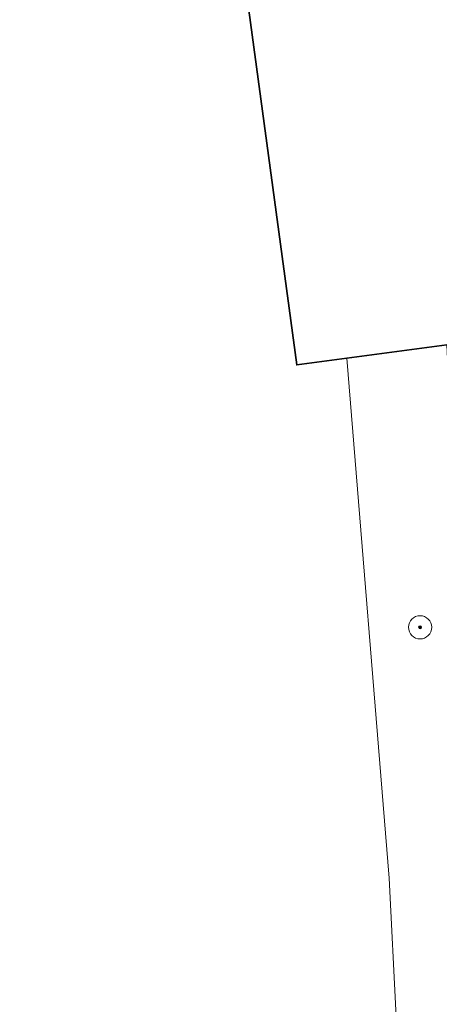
# Model space of a CAD drawing. Header units: metres. Extents: x 152610 to 160096, y 456114 to 462495.
# Tile 875 of 938: x 157962 to 157977, y 461864 to 461898. Entities that reach past the tile are written whole.
import ezdxf

# ---------------------------------------------------------------- set-up
doc = ezdxf.new("R2010")
doc.units = ezdxf.units.M
doc.header["$LTSCALE"] = 0.5
doc.layers.get('0').update_dxf_attribs({"linetype": 'CONTINUOUS'})
for name, color, linetype, lineweight in [('B-PV-GR-BOOM-S', 251, 'CONTINUOUS', 25), ('B-PV-OG-BEBOUWING-GV', 6, 'CONTINUOUS', 35), ('B-PV-OG-TERREIN_OEVER-GV', 251, 'CONTINUOUS', 18), ('B-PV-OG-WATER_MEER-GV', 251, 'CONTINUOUS', 18)]:
    doc.layers.add(name, color=color, linetype=linetype, lineweight=lineweight)
doc.styles.add('NLCS-ISO', font='NLCS-ISO.ttf')

# ---------------------------------------------------------------- blocks, each defined once
blk = doc.blocks.new('SGR-BOOM_GBKN-SO')
at = {"linetype": 'ByBlock', "lineweight": 18}
h = blk.add_hatch(color=0, dxfattribs=at)
h.dxf.hatch_style = 1
edge = h.paths.add_edge_path()
edge.add_arc((0, 0), 0.25, 0, 360)
at = {"color": 0, "linetype": 'ByBlock', "lineweight": 18}
for radius in [2, 0.25]:
    blk.add_circle((0, 0), radius, dxfattribs=at)
at = {"color": 0, "linetype": 'ByBlock', "lineweight": 18, "style": 'NLCS-ISO'}
blk.add_attdef('SOORT', (2.5, 0), '', height=1.5, dxfattribs=at)

msp = doc.modelspace()

# ---------------------------------------------------------------- linework, layer by layer
at = {"layer": 'B-PV-OG-BEBOUWING-GV', "flags": 128}
msp.add_lwpolyline([(157981.549, 461899.057), (157978.688, 461920.164), (157972.51, 461919.413), (157971.834, 461919.322), (157971.337, 461919.255), (157967.556, 461918.744), (157972.022, 461885.698), (157973.743, 461885.93), (157974.097, 461885.978), (157977.193, 461886.396), (157978.452, 461886.064), (157981.418, 461885.281), (157993.037, 461883.824), (157993.104, 461883.451), (157993.756, 461883.55), (157991.932, 461896.948), (157992.398, 461897.008), (157991.712, 461902.072), (157988.789, 461901.705), (157988.622, 461903.043), (157985.422, 461902.643), (157986.036, 461898.165), (157980.567, 461897.411), (157980.362, 461898.894)], close=True, dxfattribs=at)
at = {"layer": 'B-PV-OG-TERREIN_OEVER-GV', "flags": 128}
msp.add_lwpolyline([(157978.249, 461864.505), (157977.193, 461886.396), (157974.097, 461885.978), (157973.743, 461885.93), (157975.206, 461868.008), (157975.443, 461863.23), (157975.689, 461863.228), (157978.342, 461863.207)], close=True, dxfattribs=at)
at = {"layer": 'B-PV-OG-WATER_MEER-GV', "flags": 128}
msp.add_lwpolyline([(157975.443, 461863.23), (157975.206, 461868.008), (157973.743, 461885.93), (157972.022, 461885.698), (157967.556, 461918.744), (157966.93, 461919.188), (157966.4, 461919.22), (157965.092, 461919.166), (157961.905, 461918.388)], dxfattribs=at)

# ---------------------------------------------------------------- block references
at = {"layer": 'B-PV-GR-BOOM-S', "xscale": 0.2, "yscale": 0.2, "zscale": 0.2}
msp.add_blockref('SGR-BOOM_GBKN-SO', (157976.271, 461876.655), dxfattribs=at)

doc.saveas('drawing.dxf')
